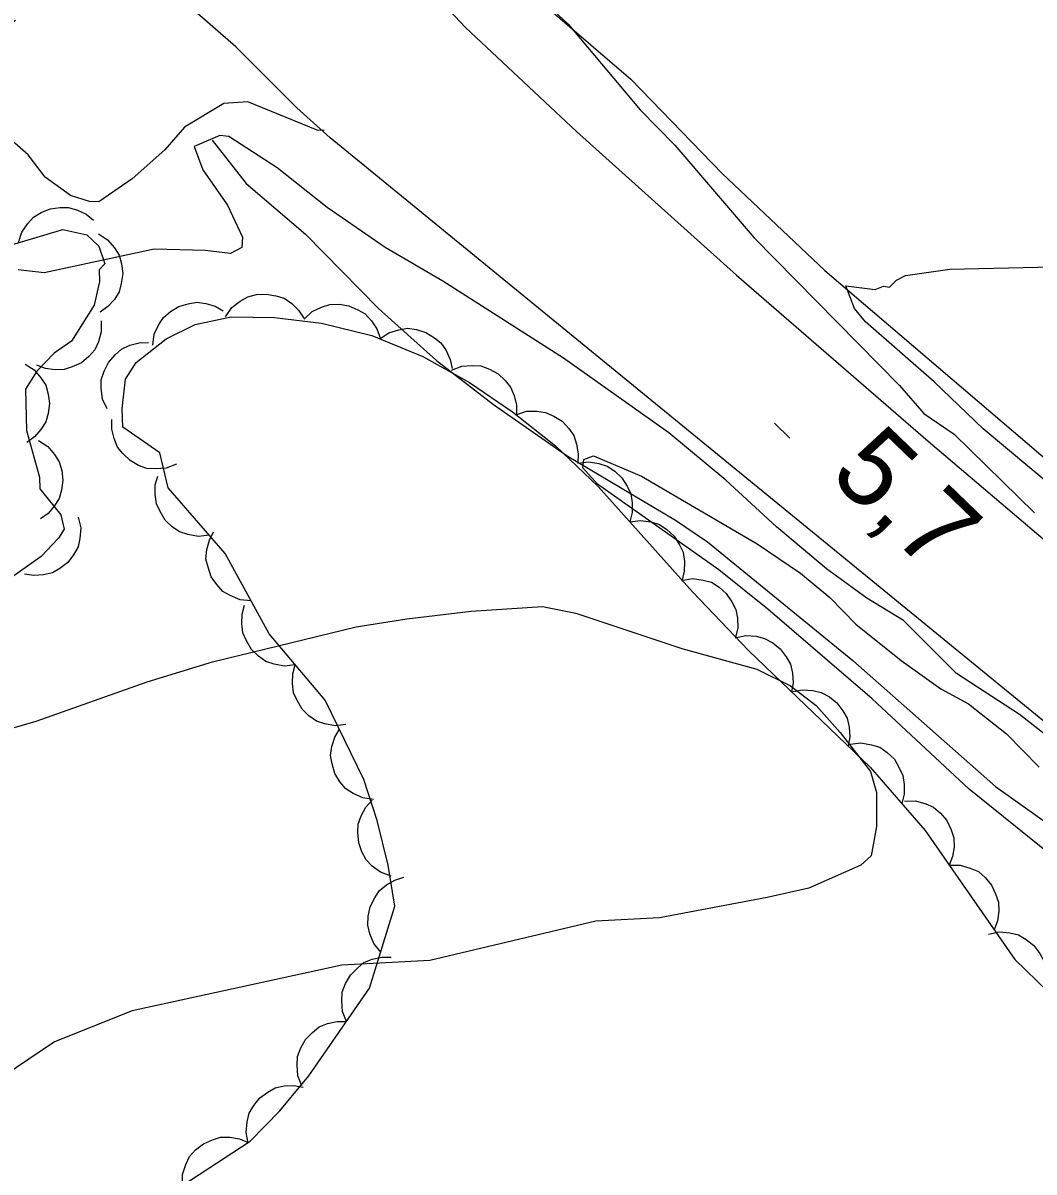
# Model space of a CAD drawing. Extents: x 336540 to 340074, y 5572036 to 5573747.
# Drawn here: x 337550.66 to 337589.39, y 5572854.9 to 5572898.92 of the extents above; entities that cross this region are included whole.
import ezdxf

# ---------------------------------------------------------------- set-up
doc = ezdxf.new("R2010")
doc.units = 0
for name, color, linetype in [('Niveau 1', 7, 'Continuous'), ('Niveau 19', 7, 'Continuous'), ('Niveau 2', 7, 'Continuous'), ('Niveau 3', 7, 'Continuous'), ('Niveau 4', 7, 'Continuous'), ('Niveau 44', 7, 'Continuous')]:
    doc.layers.add(name, color=color, linetype=linetype)

msp = doc.modelspace()

# ---------------------------------------------------------------- linework, layer by layer
at = {"layer": 'Niveau 1'}
for points in [[(337567.82, 5572902.36), (337571.54, 5572898.87), (337574.3, 5572895.59), (337575.63, 5572894.24), (337578.67, 5572890.68), (337584.24, 5572885.03), (337585.17, 5572883.96), (337586.33, 5572883.16), (337589.41, 5572880.15)], [(337591.01, 5572870.73), (337588.83, 5572872.43), (337586.42, 5572874), (337584.39, 5572876.03), (337582.98, 5572876.88), (337581.44, 5572878), (337579.53, 5572879.61), (337577.58, 5572881.4), (337575.4, 5572883.21), (337571.37, 5572886.08), (337566.74, 5572889.02), (337564.54, 5572890.31), (337562.31, 5572891.85), (337560.4, 5572893.36), (337558.55, 5572894.57), (337558.2, 5572894.6), (337557.22, 5572894.18), (337557.55, 5572893.29), (337558.5, 5572891.93), (337559.07, 5572890.71), (337559.04, 5572890.31), (337558.61, 5572890.09), (337557.64, 5572890.2), (337555.69, 5572890.25), (337551.47, 5572889.34), (337550.48, 5572889.46)], [(337510.87, 5572860.67), (337512.33, 5572861.75), (337515.15, 5572863.26), (337523.78, 5572864.82), (337525.63, 5572865.85), (337529.8, 5572867.2), (337531.8, 5572867.67), (337534.42, 5572868.5), (337538.77, 5572870.47), (337540.46, 5572870.93), (337542.18, 5572871.24), (337549.48, 5572871.69), (337551.17, 5572872.17), (337555.42, 5572873.68), (337557.92, 5572874.44), (337563.42, 5572875.78), (337565.36, 5572876.09), (337567.83, 5572876.38), (337570.56, 5572876.56), (337571.84, 5572876.31)], [(337571.84, 5572876.31), (337575.9, 5572874.96), (337578.77, 5572874.16), (337580.06, 5572873.52), (337581.04, 5572872.77), (337581.96, 5572871.74), (337583.13, 5572870.24), (337583.35, 5572869.44), (337583.36, 5572868.13), (337583.15, 5572867.01), (337582.75, 5572866.65), (337580.76, 5572865.77), (337579.17, 5572865.41), (337575.04, 5572864.64), (337572.61, 5572864.51), (337566.25, 5572863), (337562.87, 5572862.83), (337554.84, 5572861.07), (337551.87, 5572859.89), (337549.41, 5572858.24), (337547.43, 5572857.63), (337536.47, 5572856.37), (337530.52, 5572853.7)]]:
    msp.add_lwpolyline(points, dxfattribs=at)
at = {"layer": 'Niveau 19'}
for points in [[(337555.63, 5572936.2), (337555.41, 5572931.8), (337555.39, 5572929.74), (337555.53, 5572926.8), (337555.87, 5572923.02), (337556.4, 5572918.79), (337556.97, 5572915.29), (337557.64, 5572912.4), (337558.14, 5572910.89), (337559.81, 5572907.19), (337560.37, 5572906.21), (337561.24, 5572905.04), (337564.37, 5572902.2), (337567.61, 5572898.74), (337571.86, 5572894.76), (337577.99, 5572889.26), (337585.33, 5572882.89), (337594.24, 5572875.34)], [(337606.88, 5572858.17), (337562.43, 5572894.51), (337561.15, 5572895.67), (337558.82, 5572898), (337556.16, 5572900.33)]]:
    msp.add_lwpolyline(points, dxfattribs=at)
at = {"layer": 'Niveau 2'}
for points in [[(337562.2, 5572894.79), (337561.93, 5572894.81), (337559.27, 5572895.89), (337558.35, 5572895.83), (337556.85, 5572894.92), (337556.09, 5572894.06), (337554.84, 5572892.94), (337553.57, 5572892.07), (337553.21, 5572892.08), (337552.48, 5572892.31), (337551.51, 5572893.01), (337550.86, 5572893.86), (337549.74, 5572894.83), (337548.81, 5572896), (337548.7, 5572896.66), (337548.86, 5572897.4), (337549.62, 5572898.45), (337550.37, 5572899.02)], [(337590.94, 5572880.45), (337587.44, 5572883.37), (337585.56, 5572885.17), (337582.93, 5572887.47), (337582.51, 5572887.98), (337582.18, 5572888.84), (337583.31, 5572888.7), (337583.63, 5572888.83), (337583.85, 5572888.8), (337584.12, 5572889.06), (337584.47, 5572889.24), (337586.16, 5572889.48), (337590.66, 5572889.59)], [(337590.91, 5572866.33), (337586.9, 5572869.57), (337583.19, 5572873.03), (337579.19, 5572876.46), (337577.32, 5572877.97), (337572.67, 5572881.25), (337572.11, 5572881.88), (337572.15, 5572882.19), (337572.52, 5572882.34), (337574.36, 5572881.56), (337578.79, 5572878.96), (337580.44, 5572877.84), (337581.57, 5572876.91), (337582.57, 5572875.88), (337584.3, 5572874.49), (337585.82, 5572873.41), (337586.88, 5572872.84), (337588.34, 5572871.69), (337589.59, 5572870.41)]]:
    msp.add_lwpolyline(points, dxfattribs=at)
at = {"layer": 'Niveau 3'}
msp.add_line((337579.45, 5572883.58), (337580.04, 5572883.01), dxfattribs=at)
at = {"layer": 'Niveau 4'}
for points in [[(337559.33, 5572925.66), (337559.43, 5572921.22), (337559.74, 5572916.62), (337560.37, 5572913.77), (337560.97, 5572911.77), (337561.57, 5572910.16), (337562.6, 5572908.02), (337563.31, 5572906.97), (337566.23, 5572903.87), (337569.26, 5572900.8), (337573.95, 5572896.76), (337577.44, 5572893.15), (337581.38, 5572889.43), (337592.52, 5572879.92)], [(337557.91, 5572894.43), (337559.21, 5572892.77), (337561.48, 5572890.83), (337564.28, 5572887.98), (337566.5, 5572885.98), (337568.68, 5572884.3), (337571.5, 5572882.34), (337575.66, 5572879.87), (337576.88, 5572879.04), (337582.45, 5572874.49), (337587.92, 5572869.67), (337590.52, 5572867.82)]]:
    msp.add_lwpolyline(points, dxfattribs=at)
at = {"layer": 'Niveau 44'}
for points in [[(337550.49, 5572890.5), (337550.61, 5572890.9), (337550.84, 5572891.23), (337551.06, 5572891.48), (337551.36, 5572891.66), (337551.7, 5572891.8), (337552.08, 5572891.85), (337552.41, 5572891.85), (337552.75, 5572891.75), (337553.08, 5572891.59), (337553.36, 5572891.36)], [(337549.73, 5572890.27), (337552.19, 5572891.01), (337553.1, 5572890.8), (337553.56, 5572890.36), (337553.8, 5572889.69), (337553.58, 5572889.46), (337553.59, 5572889.01), (337553.39, 5572888.11), (337552.52, 5572886.73), (337551.85, 5572886.27), (337551.19, 5572885.58), (337550.76, 5572884.89), (337550.8, 5572883.31), (337551.29, 5572881.52), (337551.3, 5572881.07), (337552.11, 5572880.08), (337552.24, 5572879.52), (337552.02, 5572879.18), (337551.36, 5572878.48), (337549.03, 5572876.85)], [(337553.55, 5572890.84), (337553.9, 5572890.61), (337554.16, 5572890.3), (337554.34, 5572890.02), (337554.44, 5572889.69), (337554.48, 5572889.32), (337554.42, 5572888.94), (337554.34, 5572888.62), (337554.16, 5572888.32), (337553.91, 5572888.05), (337553.62, 5572887.84)], [(337558.42, 5572887.66), (337558.66, 5572888.01), (337558.98, 5572888.26), (337559.27, 5572888.42), (337559.61, 5572888.51), (337559.98, 5572888.53), (337560.35, 5572888.46), (337560.67, 5572888.37), (337560.96, 5572888.17), (337561.22, 5572887.91), (337561.42, 5572887.61)], [(337555.63, 5572886.57), (337555.69, 5572886.99), (337555.87, 5572887.36), (337556.04, 5572887.63), (337556.31, 5572887.86), (337556.63, 5572888.05), (337556.99, 5572888.16), (337557.32, 5572888.22), (337557.66, 5572888.17), (337558.02, 5572888.07), (337558.33, 5572887.89)], [(337561.43, 5572887.57), (337561.74, 5572887.86), (337562.1, 5572888.03), (337562.42, 5572888.13), (337562.77, 5572888.14), (337563.14, 5572888.08), (337563.49, 5572887.93), (337563.77, 5572887.77), (337564.01, 5572887.51), (337564.22, 5572887.2), (337564.34, 5572886.86)], [(337553.66, 5572887.51), (337553.66, 5572887.09), (337553.55, 5572886.7), (337553.41, 5572886.4), (337553.18, 5572886.14), (337552.9, 5572885.9), (337552.55, 5572885.74), (337552.24, 5572885.64), (337551.89, 5572885.63), (337551.52, 5572885.68), (337551.19, 5572885.81)], [(337556.45, 5572854.18), (337559.36, 5572856.08), (337560.5, 5572857.24), (337561.61, 5572858.59), (337563.94, 5572861.94), (337564.91, 5572865.09), (337564.65, 5572866.66), (337564.23, 5572868.37), (337563.72, 5572869.93), (337562.24, 5572872.97), (337560.09, 5572875.51), (337558.41, 5572878.59), (337556.22, 5572881.11), (337555.9, 5572882.45), (337554.49, 5572883.43), (337554.46, 5572884.14), (337554.59, 5572885.27), (337554.99, 5572885.91), (337556.14, 5572886.82), (337557.25, 5572887.36), (337558.64, 5572887.66), (337560.3, 5572887.63), (337562.1, 5572887.41), (337564.02, 5572886.94), (337565.98, 5572886.14), (337567.77, 5572885.14), (337569.41, 5572884.02), (337571.06, 5572882.72), (337572.7, 5572881.16), (337576.31, 5572877.12), (337578.46, 5572874.86), (337583.11, 5572870.41), (337585.22, 5572867.98), (337588.65, 5572863.04), (337590.34, 5572861.4)], [(337564.33, 5572886.82), (337564.67, 5572887.05), (337565.06, 5572887.16), (337565.39, 5572887.22), (337565.74, 5572887.17), (337566.09, 5572887.06), (337566.42, 5572886.86), (337566.67, 5572886.66), (337566.87, 5572886.37), (337567.03, 5572886.03), (337567.1, 5572885.68)], [(337553.88, 5572884.13), (337553.71, 5572884.51), (337553.66, 5572884.92), (337553.66, 5572885.25), (337553.77, 5572885.58), (337553.94, 5572885.91), (337554.19, 5572886.2), (337554.43, 5572886.42), (337554.75, 5572886.57), (337555.11, 5572886.66), (337555.47, 5572886.68)], [(337550.74, 5572885.85), (337551.09, 5572885.63), (337551.35, 5572885.32), (337551.53, 5572885.04), (337551.63, 5572884.7), (337551.67, 5572884.34), (337551.62, 5572883.96), (337551.54, 5572883.64), (337551.35, 5572883.34), (337551.1, 5572883.06), (337550.81, 5572882.85)], [(337567.08, 5572885.61), (337567.47, 5572885.77), (337567.87, 5572885.8), (337568.2, 5572885.78), (337568.53, 5572885.66), (337568.86, 5572885.48), (337569.13, 5572885.22), (337569.34, 5572884.97), (337569.48, 5572884.64), (337569.56, 5572884.28), (337569.56, 5572883.92)], [(337569.55, 5572883.91), (337569.95, 5572884.04), (337570.35, 5572884.04), (337570.68, 5572884), (337571, 5572883.86), (337571.31, 5572883.66), (337571.57, 5572883.38), (337571.76, 5572883.11), (337571.87, 5572882.78), (337571.93, 5572882.41), (337571.91, 5572882.05)], [(337556.54, 5572882.01), (337556.15, 5572881.86), (337555.74, 5572881.83), (337555.41, 5572881.85), (337555.08, 5572881.97), (337554.76, 5572882.15), (337554.49, 5572882.42), (337554.28, 5572882.67), (337554.15, 5572883), (337554.07, 5572883.36), (337554.07, 5572883.72)], [(337551.26, 5572882.92), (337551.61, 5572882.69), (337551.87, 5572882.38), (337552.05, 5572882.1), (337552.15, 5572881.77), (337552.19, 5572881.4), (337552.13, 5572881.02), (337552.05, 5572880.7), (337551.86, 5572880.41), (337551.62, 5572880.13), (337551.33, 5572879.92)], [(337571.91, 5572882.05), (337572.32, 5572882.1), (337572.72, 5572882.04), (337573.04, 5572881.94), (337573.33, 5572881.75), (337573.6, 5572881.49), (337573.81, 5572881.17), (337573.95, 5572880.88), (337574, 5572880.53), (337574, 5572880.16), (337573.91, 5572879.81)], [(337557.79, 5572879.3), (337557.38, 5572879.25), (337556.98, 5572879.32), (337556.66, 5572879.42), (337556.37, 5572879.62), (337556.11, 5572879.87), (337555.91, 5572880.2), (337555.77, 5572880.5), (337555.72, 5572880.85), (337555.73, 5572881.22), (337555.83, 5572881.56)], [(337552.78, 5572879.99), (337552.87, 5572879.58), (337552.84, 5572879.17), (337552.77, 5572878.85), (337552.6, 5572878.54), (337552.38, 5572878.25), (337552.07, 5572878.02), (337551.79, 5572877.85), (337551.45, 5572877.77), (337551.08, 5572877.75), (337550.72, 5572877.8)], [(337573.91, 5572879.81), (337574.32, 5572879.86), (337574.72, 5572879.8), (337575.04, 5572879.7), (337575.33, 5572879.51), (337575.6, 5572879.26), (337575.81, 5572878.93), (337575.95, 5572878.64), (337576, 5572878.29), (337575.99, 5572877.92), (337575.91, 5572877.57)], [(337559.4, 5572876.78), (337558.98, 5572876.82), (337558.6, 5572876.98), (337558.32, 5572877.14), (337558.08, 5572877.4), (337557.87, 5572877.7), (337557.75, 5572878.07), (337557.67, 5572878.38), (337557.7, 5572878.74), (337557.8, 5572879.1), (337557.96, 5572879.42)], [(337575.89, 5572877.56), (337576.31, 5572877.63), (337576.71, 5572877.57), (337577.03, 5572877.49), (337577.33, 5572877.3), (337577.6, 5572877.06), (337577.82, 5572876.74), (337577.97, 5572876.45), (337578.03, 5572876.11), (337578.04, 5572875.74), (337577.96, 5572875.38)], [(337561.09, 5572874.33), (337560.68, 5572874.28), (337560.28, 5572874.36), (337559.96, 5572874.46), (337559.68, 5572874.66), (337559.41, 5572874.92), (337559.22, 5572875.25), (337559.08, 5572875.55), (337559.04, 5572875.9), (337559.06, 5572876.27), (337559.15, 5572876.62)], [(337577.94, 5572875.36), (337578.35, 5572875.45), (337578.75, 5572875.42), (337579.07, 5572875.34), (337579.38, 5572875.17), (337579.67, 5572874.94), (337579.9, 5572874.64), (337580.06, 5572874.35), (337580.14, 5572874.01), (337580.16, 5572873.64), (337580.1, 5572873.29)], [(337563.03, 5572872.04), (337562.62, 5572871.99), (337562.22, 5572872.07), (337561.9, 5572872.17), (337561.61, 5572872.37), (337561.35, 5572872.63), (337561.16, 5572872.96), (337561.02, 5572873.26), (337560.98, 5572873.61), (337561, 5572873.98), (337561.09, 5572874.33)], [(337580.1, 5572873.29), (337580.51, 5572873.37), (337580.92, 5572873.34), (337581.24, 5572873.27), (337581.55, 5572873.1), (337581.84, 5572872.87), (337582.07, 5572872.56), (337582.23, 5572872.28), (337582.31, 5572871.94), (337582.33, 5572871.57), (337582.27, 5572871.21)], [(337564.09, 5572869.17), (337563.68, 5572869.23), (337563.31, 5572869.4), (337563.03, 5572869.58), (337562.8, 5572869.85), (337562.61, 5572870.16), (337562.5, 5572870.53), (337562.44, 5572870.85), (337562.49, 5572871.2), (337562.6, 5572871.56), (337562.78, 5572871.87)], [(337582.35, 5572871.29), (337582.76, 5572871.34), (337583.16, 5572871.27), (337583.48, 5572871.17), (337583.77, 5572870.97), (337584.04, 5572870.71), (337584.23, 5572870.38), (337584.37, 5572870.09), (337584.42, 5572869.74), (337584.41, 5572869.37), (337584.32, 5572869.02)], [(337564.76, 5572866.23), (337564.36, 5572866.38), (337564.04, 5572866.62), (337563.81, 5572866.86), (337563.64, 5572867.16), (337563.52, 5572867.51), (337563.49, 5572867.9), (337563.5, 5572868.22), (337563.62, 5572868.55), (337563.8, 5572868.88), (337564.04, 5572869.15)], [(337584.43, 5572869.11), (337584.85, 5572869.12), (337585.24, 5572869), (337585.54, 5572868.87), (337585.81, 5572868.64), (337586.05, 5572868.36), (337586.21, 5572868.01), (337586.32, 5572867.7), (337586.33, 5572867.35), (337586.27, 5572866.98), (337586.14, 5572866.65)], [(337586.14, 5572866.65), (337586.56, 5572866.65), (337586.95, 5572866.54), (337587.26, 5572866.41), (337587.52, 5572866.18), (337587.76, 5572865.89), (337587.92, 5572865.55), (337588.03, 5572865.24), (337588.04, 5572864.89), (337587.99, 5572864.52), (337587.86, 5572864.18)], [(337564.37, 5572863.32), (337564.1, 5572863.65), (337563.95, 5572864.03), (337563.87, 5572864.35), (337563.88, 5572864.7), (337563.96, 5572865.06), (337564.14, 5572865.4), (337564.31, 5572865.67), (337564.58, 5572865.9), (337564.9, 5572866.08), (337565.25, 5572866.19)], [(337587.65, 5572864.01), (337588.06, 5572864.1), (337588.46, 5572864.06), (337588.79, 5572863.99), (337589.09, 5572863.81), (337589.38, 5572863.58), (337589.61, 5572863.27), (337589.77, 5572862.99), (337589.85, 5572862.65), (337589.87, 5572862.28), (337589.8, 5572861.92)], [(337563.05, 5572860.66), (337562.9, 5572861.05), (337562.87, 5572861.46), (337562.89, 5572861.79), (337563.01, 5572862.12), (337563.2, 5572862.44), (337563.47, 5572862.71), (337563.72, 5572862.92), (337564.04, 5572863.05), (337564.41, 5572863.13), (337564.77, 5572863.13)], [(337561.34, 5572858.2), (337561.19, 5572858.59), (337561.16, 5572859), (337561.18, 5572859.33), (337561.3, 5572859.66), (337561.48, 5572859.98), (337561.75, 5572860.25), (337562, 5572860.46), (337562.33, 5572860.59), (337562.69, 5572860.67), (337563.05, 5572860.66)], [(337559.29, 5572856.01), (337559.21, 5572856.42), (337559.25, 5572856.82), (337559.32, 5572857.15), (337559.5, 5572857.45), (337559.73, 5572857.74), (337560.04, 5572857.96), (337560.32, 5572858.12), (337560.67, 5572858.2), (337561.04, 5572858.21), (337561.39, 5572858.15)], [(337556.77, 5572854.39), (337556.77, 5572854.8), (337556.9, 5572855.19), (337557.04, 5572855.49), (337557.27, 5572855.75), (337557.57, 5572855.98), (337557.92, 5572856.13), (337558.23, 5572856.23), (337558.58, 5572856.23), (337558.95, 5572856.17), (337559.28, 5572856.03)]]:
    msp.add_lwpolyline(points, dxfattribs=at)

# ---------------------------------------------------------------- texts
at = {"layer": 'Niveau 3'}
msp.add_text('5,7    ', height=2.9999, rotation=316.0087, dxfattribs=at).set_placement((337581.49, 5572881.55))

doc.saveas('drawing.dxf')
